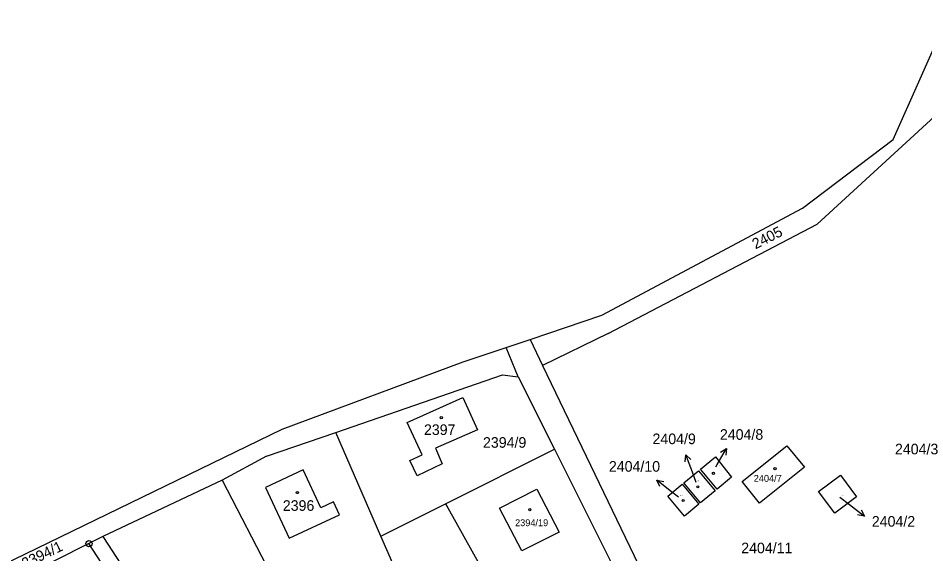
# Model space of a CAD drawing. Extents: x -736345 to -729997, y -1130177 to -1122501.
# Drawn here: x -733482.4 to -733336.9, y -1128542.6 to -1128456.6 of the extents above; entities that cross this region are included whole.
import ezdxf

# ---------------------------------------------------------------- set-up
doc = ezdxf.new("R2010")
doc.units = 0
for name, color, linetype in [('Vrstva 1', 7, 'Continuous'), ('Vrstva 13', 7, 'Continuous'), ('Vrstva 16', 7, 'Continuous'), ('Vrstva 18', 7, 'Continuous'), ('Vrstva 19', 7, 'Continuous'), ('Vrstva 25', 7, 'Continuous')]:
    doc.layers.add(name, color=color, linetype=linetype)

msp = doc.modelspace()

# ---------------------------------------------------------------- linework, layer by layer
at = {"layer": 'Vrstva 1'}
for points in [[(-733354.16, -1128489.68), (-733335.36, -1128472.39)], [(-733387.74, -1128507.22), (-733354.16, -1128489.68)], [(-733387.74, -1128507.22), (-733398.24, -1128512.35)], [(-733400.26, -1128508.15), (-733398.24, -1128512.35)], [(-733402.17, -1128514.14), (-733404.08, -1128509.43)], [(-733398.24, -1128512.35), (-733380.05, -1128550.11)], [(-733431.4, -1128523.09), (-733404.67, -1128513.85)], [(-733404.67, -1128513.85), (-733402.17, -1128514.14)], [(-733402.17, -1128514.14), (-733396.35, -1128525.74)], [(-733419.96, -1128521.46), (-733411.03, -1128517.45)], [(-733411.03, -1128517.45), (-733408.7, -1128522.63)], [(-733417.59, -1128526.65), (-733419.96, -1128521.46)], [(-733442.54, -1128526.9), (-733431.4, -1128523.09)], [(-733424.2, -1128539.74), (-733431.4, -1128523.09)], [(-733408.7, -1128522.63), (-733415.43, -1128525.62)], [(-733415.43, -1128525.62), (-733414.34, -1128528.1)], [(-733413.82, -1128534.52), (-733396.35, -1128525.74)], [(-733396.35, -1128525.74), (-733389.92, -1128538.59)], [(-733366.22, -1128530.96), (-733359.05, -1128525.21)], [(-733359.05, -1128525.21), (-733356.19, -1128528.62)], [(-733442.54, -1128526.9), (-733449.66, -1128530.72)], [(-733419.55, -1128527.55), (-733417.59, -1128526.65)], [(-733418.38, -1128530.02), (-733419.55, -1128527.55)], [(-733372.92, -1128528.95), (-733370.5, -1128526.97)], [(-733370.5, -1128526.97), (-733367.92, -1128530.23)], [(-733436.64, -1128529.09), (-733442.71, -1128531.92)], [(-733433.84, -1128535.17), (-733436.64, -1128529.09)], [(-733414.34, -1128528.1), (-733418.38, -1128530.02)], [(-733375.56, -1128531.15), (-733373.24, -1128529.22)], [(-733373.24, -1128529.22), (-733370.57, -1128532.43)], [(-733370.24, -1128532.17), (-733372.92, -1128528.95)], [(-733356.19, -1128528.62), (-733363.43, -1128534.43)], [(-733449.66, -1128530.72), (-733468.82, -1128539.79)], [(-733449.66, -1128530.72), (-733433.92, -1128561.1)], [(-733367.92, -1128530.23), (-733370.24, -1128532.17)], [(-733353.95, -1128532.53), (-733350.44, -1128529.94)], [(-733350.44, -1128529.94), (-733347.86, -1128533.4)], [(-733442.71, -1128531.92), (-733438.92, -1128540.06)], [(-733405.14, -1128535.2), (-733399.16, -1128532.2)], [(-733399.16, -1128532.2), (-733395.58, -1128539.08)], [(-733378.14, -1128533.29), (-733375.84, -1128531.38)], [(-733375.84, -1128531.38), (-733373.17, -1128534.6)], [(-733372.89, -1128534.36), (-733375.56, -1128531.15)], [(-733363.43, -1128534.43), (-733366.22, -1128530.96)], [(-733375.47, -1128536.51), (-733378.14, -1128533.29)], [(-733370.57, -1128532.43), (-733372.89, -1128534.36)], [(-733351.37, -1128536.03), (-733353.95, -1128532.53)], [(-733347.86, -1128533.4), (-733351.37, -1128536.03)], [(-733431.79, -1128534.23), (-733433.84, -1128535.17)], [(-733430.84, -1128536.27), (-733431.79, -1128534.23)], [(-733424.2, -1128539.74), (-733413.82, -1128534.52)], [(-733413.82, -1128534.52), (-733413.47, -1128535.16)], [(-733413.47, -1128535.16), (-733399.32, -1128560.45)], [(-733401.55, -1128542.07), (-733405.14, -1128535.2)], [(-733373.17, -1128534.6), (-733375.47, -1128536.51)], [(-733438.92, -1128540.06), (-733430.84, -1128536.27)], [(-733395.58, -1128539.08), (-733401.55, -1128542.07)], [(-733389.92, -1128538.59), (-733385.48, -1128547.47)], [(-733471.05, -1128540.91), (-733481.89, -1128546.33)], [(-733468.82, -1128539.79), (-733471.05, -1128540.91)], [(-733456.78, -1128562.85), (-733471.05, -1128540.91)], [(-733468.82, -1128539.79), (-733454.5, -1128561.82)], [(-733418.41, -1128552.85), (-733424.2, -1128539.74)]]:
    msp.add_lwpolyline(points, dxfattribs=at)
at = {"layer": 'Vrstva 13'}
for points in [[(-733341.97, -1128476.08), (-733333.33, -1128456.61)], [(-733356.51, -1128487.08), (-733341.97, -1128476.08)], [(-733388.73, -1128504.28), (-733356.51, -1128487.08)], [(-733400.26, -1128508.15), (-733388.73, -1128504.28)], [(-733404.08, -1128509.43), (-733400.26, -1128508.15)], [(-733410.97, -1128511.74), (-733404.08, -1128509.43)], [(-733440.03, -1128522.54), (-733410.97, -1128511.74)], [(-733488.75, -1128546.19), (-733440.03, -1128522.54)]]:
    msp.add_lwpolyline(points, dxfattribs=at)
at = {"layer": 'Vrstva 16'}
for points in [[(-733370.46, -1128528.59), (-733370.25, -1128528.22)], [(-733373.59, -1128531.11), (-733374.21, -1128529.46)], [(-733376.42, -1128533.45), (-733377.54, -1128532.59)], [(-733350.54, -1128533.44), (-733348.98, -1128534.65)]]:
    msp.add_lwpolyline(points, dxfattribs=at)
at = {"layer": 'Vrstva 25'}
for points in [[(-733370.25, -1128528.22), (-733368.741, -1128525.628)], [(-733369.677, -1128526.24), (-733368.741, -1128525.628), (-733368.812, -1128526.743)], [(-733375.381, -1128527.764), (-733375.265, -1128526.652), (-733374.445, -1128527.412)], [(-733374.21, -1128529.46), (-733375.265, -1128526.652)], [(-733377.54, -1128532.59), (-733379.91, -1128530.752)], [(-733379.426, -1128531.76), (-733379.91, -1128530.752), (-733378.813, -1128530.97)], [(-733348.98, -1128534.65), (-733346.613, -1128536.492)], [(-733347.095, -1128535.484), (-733346.613, -1128536.492), (-733347.709, -1128536.273)]]:
    msp.add_lwpolyline(points, dxfattribs=at)
for centre, radius in [((-733414.5, -1128520.69), 0.175), ((-733370.83, -1128529.63), 0.174), ((-733360.94, -1128528.88), 0.175), ((-733373.34, -1128531.8), 0.175), ((-733437.6, -1128532.72), 0.175), ((-733375.68, -1128534), 0.175), ((-733400.29, -1128535.46), 0.175), ((-733471.05, -1128540.91), 0.5), ((-733471.05, -1128540.91), 0.032)]:
    msp.add_circle(centre, radius, dxfattribs=at)

# ---------------------------------------------------------------- texts
at = {"layer": 'Vrstva 16'}
for s, p in [('2404/9', (-733380.607, -1128524.95)), ('2404/8', (-733369.79, -1128524.25)), ('2404/3', (-733341.697, -1128526.59)), ('2404/10', (-733387.607, -1128529.37)), ('2404/2', (-733345.41, -1128538.19)), ('2404/11', (-733366.37, -1128542.46))]:
    msp.add_text(s, height=1.7, dxfattribs=at).set_placement(p)
at = {"layer": 'Vrstva 18'}
for s, rotation, p in [('2405', 27.00021, (-733364.073, -1128493.722)), ('2394/1', 25.80021, (-733481.327, -1128544.963))]:
    msp.add_text(s, height=1.7, rotation=rotation, dxfattribs=at).set_placement(p)
for s, height, p in [('2394/9', 1.7, (-733407.81, -1128525.53)), ('2404/2', 0.1, (-733350.34, -1128533.24))]:
    msp.add_text(s, height=height, dxfattribs=at).set_placement(p)
at = {"layer": 'Vrstva 19'}
for s, height, p in [('2397', 1.7, (-733417.28, -1128523.48)), ('2404/8', 0.1, (-733370.26, -1128528.39)), ('2404/9', 0.1, (-733373.39, -1128530.91)), ('2404/7', 1.1, (-733364.36, -1128530.99)), ('2404/10', 0.1, (-733376.22, -1128533.25)), ('2396', 1.7, (-733439.93, -1128535.65)), ('2394/19', 1.1, (-733402.66, -1128538.11))]:
    msp.add_text(s, height=height, dxfattribs=at).set_placement(p)

doc.saveas('drawing.dxf')
